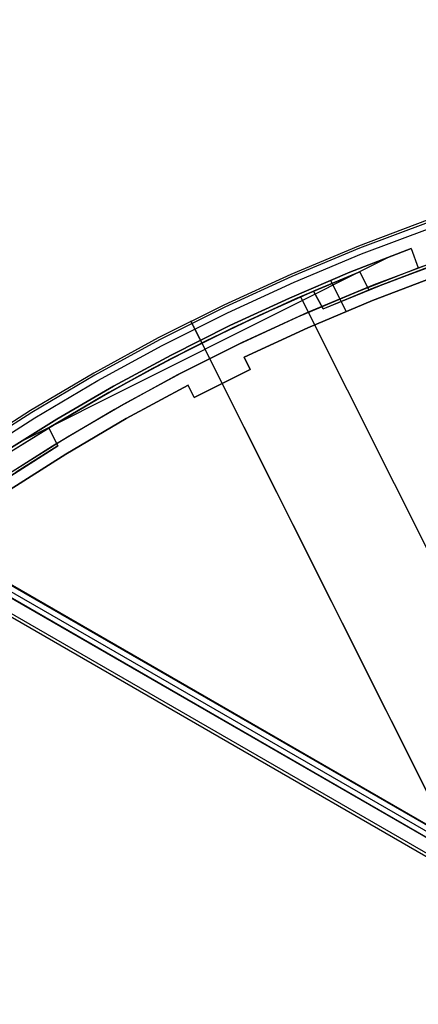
# Model space of a CAD drawing. Header units: millimetres. Extents: x 7986 to 9191, y -11326 to -10283.
# Tile 278 of 312: x 8508 to 8536, y -10578 to -10507. Entities that reach past the tile are written whole.
import ezdxf

# ---------------------------------------------------------------- set-up
doc = ezdxf.new("R2010")
doc.units = ezdxf.units.MM
doc.layers.add('color', color=7, linetype='Continuous')
doc.layers.add('luz', color=7, linetype='Continuous')

msp = doc.modelspace()

# ---------------------------------------------------------------- linework, layer by layer
at = {"color": 7, "true_color": 0xffffff}
for p, q in [((8047.52, -10282.752, 50.324), (8593.116, -10597.752, 50.324)), ((8593.129, -10597.73, 50.099), (8047.533, -10282.73, 50.099)), ((8047.126, -10283.434, 53.734), (8592.722, -10598.434, 53.734)), ((8047.145, -10283.401, 49.125), (8592.741, -10598.401, 49.125)), ((8047.323, -10283.093, 52.029), (8592.919, -10598.093, 52.029)), ((8592.123, -10599.472, 54.484), (8046.527, -10284.472, 54.484)), ((8592.235, -10599.278, 54.509), (8046.639, -10284.278, 54.509))]:
    msp.add_line(p, q, dxfattribs=at)
at = {"layer": 'color', "color": 254, "true_color": 0xcad1ee}
for p, q in [((8536.899, -10521.762, -37.401), (8531.958, -10523.628, -37.401)), ((8536.899, -10521.762, -61.741), (8531.958, -10523.628, -61.741)), ((8536.899, -10521.762, -61.741), (8531.958, -10523.628, -61.741)), ((8536.899, -10521.762, -37.401), (8531.958, -10523.628, -37.401)), ((8536.899, -10521.762, -49.571), (8531.958, -10523.628, -49.571)), ((8536.955, -10521.918, -36.85), (8532.019, -10523.782, -36.85)), ((8532.182, -10524.193, -36.481), (8537.104, -10522.334, -36.481)), ((8532.182, -10524.193, -36.481), (8537.104, -10522.334, -36.481)), ((8531.958, -10523.628, -37.401), (8527.084, -10525.663, -37.401)), ((8531.958, -10523.628, -61.741), (8527.084, -10525.663, -61.741)), ((8531.958, -10523.628, -61.741), (8527.084, -10525.663, -61.741)), ((8531.958, -10523.628, -37.401), (8527.084, -10525.663, -37.401)), ((8531.958, -10523.628, -49.571), (8527.084, -10525.663, -49.571)), ((8532.019, -10523.782, -36.85), (8527.15, -10525.815, -36.85)), ((8536.255, -10525.19, -59.141), (8541.142, -10523.471, -59.141)), ((8534.24, -10524.365, -60.041), (8507.601, -10537.716, -60.041)), ((8527.328, -10526.22, -36.481), (8532.182, -10524.193, -36.481)), ((8527.328, -10526.22, -36.481), (8532.182, -10524.193, -36.481)), ((8535.738, -10523.8, -60.041), (8531.339, -10525.512, -60.041)), ((8531.339, -10525.512, -56.541), (8535.738, -10523.8, -56.541)), ((8535.738, -10523.8, -60.041), (8531.339, -10525.512, -60.041)), ((8531.339, -10525.512, -58.291), (8535.738, -10523.8, -58.291)), ((8531.339, -10525.512, -56.541), (8535.738, -10523.8, -56.541)), ((8535.738, -10523.8, -60.041), (8536.255, -10525.19, -60.041)), ((8535.738, -10523.8, -56.541), (8535.738, -10523.8, -60.041)), ((8535.738, -10523.8, -60.041), (8536.255, -10525.19, -60.041)), ((8535.738, -10523.8, -56.541), (8536.255, -10525.19, -56.541)), ((8535.738, -10523.8, -58.291), (8536.255, -10525.19, -58.291)), ((8535.738, -10523.8, -56.541), (8535.738, -10523.8, -60.041)), ((8535.738, -10523.8, -56.541), (8536.255, -10525.19, -56.541)), ((8535.997, -10524.495, -60.041), (8535.997, -10524.495, -56.541)), ((8531.898, -10526.885, -60.041), (8536.255, -10525.19, -60.041)), ((8531.898, -10526.885, -60.041), (8536.255, -10525.19, -60.041)), ((8537.91, -10524.587, -61.741), (8533.066, -10526.416, -61.741)), ((8537.91, -10524.587, -61.741), (8533.066, -10526.416, -61.741)), ((8536.255, -10525.19, -60.041), (8536.255, -10525.19, -56.541)), ((8536.255, -10525.19, -60.041), (8536.255, -10525.19, -56.541)), ((8527.084, -10525.663, -37.401), (8522.283, -10527.865, -37.401)), ((8527.084, -10525.663, -61.741), (8522.283, -10527.865, -61.741)), ((8527.084, -10525.663, -61.741), (8522.283, -10527.865, -61.741)), ((8527.084, -10525.663, -37.401), (8522.283, -10527.865, -37.401)), ((8527.084, -10525.663, -49.571), (8522.283, -10527.865, -49.571)), ((8527.15, -10525.815, -36.85), (8522.355, -10528.014, -36.85)), ((8531.339, -10525.512, -60.041), (8526.995, -10527.36, -60.041)), ((8526.995, -10527.36, -56.541), (8531.339, -10525.512, -56.541)), ((8531.339, -10525.512, -60.041), (8526.995, -10527.36, -60.041)), ((8526.995, -10527.36, -58.291), (8531.339, -10525.512, -58.291)), ((8526.995, -10527.36, -56.541), (8531.339, -10525.512, -56.541)), ((8537.682, -10525.732, -37.21), (8532.964, -10527.533, -37.21)), ((8537.682, -10525.732, -56.541), (8532.964, -10527.533, -56.541)), ((8532.964, -10527.533, -46.875), (8537.682, -10525.732, -46.875)), ((8537.682, -10525.732, -56.541), (8532.964, -10527.533, -56.541)), ((8537.682, -10525.732, -37.21), (8532.964, -10527.533, -37.21)), ((8522.546, -10528.413, -36.481), (8527.328, -10526.22, -36.481)), ((8522.546, -10528.413, -36.481), (8527.328, -10526.22, -36.481)), ((8533.066, -10526.416, -61.741), (8528.287, -10528.411, -61.741)), ((8533.066, -10526.416, -61.741), (8528.287, -10528.411, -61.741)), ((8531.064, -10528.311, -56.541), (8529.949, -10526.086, -56.541)), ((8527.596, -10528.715, -60.041), (8531.898, -10526.885, -60.041)), ((8527.596, -10528.715, -60.041), (8531.898, -10526.885, -60.041)), ((8522.283, -10527.865, -37.401), (8517.561, -10530.231, -37.401)), ((8522.283, -10527.865, -61.741), (8517.561, -10530.231, -61.741)), ((8522.283, -10527.865, -61.741), (8517.561, -10530.231, -61.741)), ((8522.283, -10527.865, -37.401), (8517.561, -10530.231, -37.401)), ((8522.283, -10527.865, -49.571), (8517.561, -10530.231, -49.571)), ((8522.355, -10528.014, -36.85), (8517.638, -10530.378, -36.85)), ((8526.995, -10527.36, -60.041), (8522.71, -10529.343, -60.041)), ((8522.71, -10529.343, -56.541), (8526.995, -10527.36, -56.541)), ((8526.995, -10527.36, -60.041), (8522.71, -10529.343, -60.041)), ((8522.71, -10529.343, -58.291), (8526.995, -10527.36, -58.291)), ((8522.71, -10529.343, -56.541), (8526.995, -10527.36, -56.541)), ((8532.964, -10527.533, -37.21), (8528.309, -10529.494, -37.21)), ((8532.964, -10527.533, -56.541), (8528.309, -10529.494, -56.541)), ((8528.309, -10529.494, -46.875), (8532.964, -10527.533, -46.875)), ((8532.964, -10527.533, -56.541), (8528.309, -10529.494, -56.541)), ((8532.964, -10527.533, -37.21), (8528.309, -10529.494, -37.21)), ((8517.843, -10530.77, -36.481), (8522.546, -10528.413, -36.481)), ((8517.843, -10530.77, -36.481), (8522.546, -10528.413, -36.481)), ((8523.354, -10530.679, -60.041), (8527.596, -10528.715, -60.041)), ((8523.354, -10530.679, -60.041), (8527.596, -10528.715, -60.041)), ((8528.287, -10528.411, -61.741), (8523.581, -10530.57, -61.741)), ((8528.287, -10528.411, -61.741), (8523.581, -10530.57, -61.741)), ((8522.71, -10529.343, -60.041), (8518.489, -10531.458, -60.041)), ((8518.489, -10531.458, -56.541), (8522.71, -10529.343, -56.541)), ((8522.71, -10529.343, -60.041), (8518.489, -10531.458, -60.041)), ((8518.489, -10531.458, -58.291), (8522.71, -10529.343, -58.291)), ((8518.489, -10531.458, -56.541), (8522.71, -10529.343, -56.541)), ((8519.913, -10529.03, -37.333), (8519.912, -10529.028, -37.367)), ((8519.912, -10529.028, -37.367), (8519.912, -10529.028, -37.401)), ((8521.256, -10531.71, -61.741), (8519.912, -10529.028, -61.741)), ((8519.912, -10529.028, -61.741), (8519.912, -10529.028, -37.401)), ((8519.914, -10529.032, -37.299), (8519.913, -10529.03, -37.333)), ((8519.916, -10529.036, -37.264), (8519.914, -10529.032, -37.299)), ((8519.918, -10529.041, -37.231), (8519.916, -10529.036, -37.264)), ((8519.921, -10529.047, -37.197), (8519.918, -10529.041, -37.231)), ((8519.925, -10529.053, -37.163), (8519.921, -10529.047, -37.197)), ((8519.929, -10529.061, -37.13), (8519.925, -10529.053, -37.163)), ((8519.933, -10529.07, -37.097), (8519.929, -10529.061, -37.13)), ((8519.938, -10529.08, -37.065), (8519.933, -10529.07, -37.097)), ((8519.943, -10529.091, -37.032), (8519.938, -10529.08, -37.065)), ((8519.949, -10529.103, -37.001), (8519.943, -10529.091, -37.032)), ((8519.956, -10529.115, -36.97), (8519.949, -10529.103, -37.001)), ((8519.963, -10529.129, -36.939), (8519.956, -10529.115, -36.97)), ((8519.97, -10529.144, -36.909), (8519.963, -10529.129, -36.939)), ((8519.978, -10529.159, -36.879), (8519.97, -10529.144, -36.909)), ((8519.986, -10529.176, -36.85), (8519.978, -10529.159, -36.879)), ((8519.995, -10529.193, -36.822), (8519.986, -10529.176, -36.85)), ((8520.004, -10529.211, -36.794), (8519.995, -10529.193, -36.822)), ((8520.014, -10529.23, -36.767), (8520.004, -10529.211, -36.794)), ((8520.023, -10529.25, -36.741), (8520.014, -10529.23, -36.767)), ((8520.034, -10529.271, -36.716), (8520.023, -10529.25, -36.741)), ((8520.045, -10529.292, -36.691), (8520.034, -10529.271, -36.716)), ((8520.056, -10529.315, -36.667), (8520.045, -10529.292, -36.691)), ((8520.067, -10529.338, -36.644), (8520.056, -10529.315, -36.667)), ((8520.079, -10529.361, -36.622), (8520.067, -10529.338, -36.644)), ((8520.091, -10529.385, -36.601), (8520.079, -10529.361, -36.622)), ((8520.104, -10529.41, -36.581), (8520.091, -10529.385, -36.601)), ((8520.116, -10529.436, -36.562), (8520.104, -10529.41, -36.581)), ((8520.129, -10529.462, -36.544), (8520.116, -10529.436, -36.562)), ((8520.143, -10529.488, -36.527), (8520.129, -10529.462, -36.544)), ((8520.156, -10529.516, -36.511), (8520.143, -10529.488, -36.527)), ((8520.17, -10529.543, -36.496), (8520.156, -10529.516, -36.511)), ((8520.184, -10529.571, -36.481), (8520.17, -10529.543, -36.496)), ((8554.859, -10598.76, -3.495), (8520.184, -10529.571, -36.481)), ((8528.309, -10529.494, -37.21), (8523.723, -10531.611, -37.21)), ((8528.309, -10529.494, -56.541), (8523.723, -10531.611, -56.541)), ((8523.723, -10531.611, -46.875), (8528.309, -10529.494, -46.875)), ((8528.309, -10529.494, -56.541), (8523.723, -10531.611, -56.541)), ((8528.309, -10529.494, -37.21), (8523.723, -10531.611, -37.21)), ((8517.561, -10530.231, -37.401), (8512.924, -10532.759, -37.401)), ((8517.561, -10530.231, -61.741), (8512.924, -10532.759, -61.741)), ((8517.561, -10530.231, -61.741), (8512.924, -10532.759, -61.741)), ((8517.561, -10530.231, -37.401), (8512.924, -10532.759, -37.401)), ((8517.561, -10530.231, -49.571), (8512.924, -10532.759, -49.571)), ((8517.638, -10530.378, -36.85), (8513.005, -10532.903, -36.85)), ((8513.224, -10533.288, -36.481), (8517.843, -10530.77, -36.481)), ((8513.224, -10533.288, -36.481), (8517.843, -10530.77, -36.481)), ((8523.581, -10530.57, -61.741), (8518.951, -10532.89, -61.741)), ((8523.581, -10530.57, -61.741), (8518.951, -10532.89, -61.741)), ((8519.175, -10532.773, -60.041), (8523.354, -10530.679, -60.041)), ((8519.175, -10532.773, -60.041), (8523.354, -10530.679, -60.041)), ((8521.256, -10531.71, -60.041), (8520.591, -10530.384, -60.041)), ((8520.591, -10530.384, -56.541), (8520.591, -10530.384, -60.041)), ((8518.489, -10531.458, -60.041), (8514.337, -10533.704, -60.041)), ((8514.337, -10533.704, -56.541), (8518.489, -10531.458, -56.541)), ((8518.489, -10531.458, -60.041), (8514.337, -10533.704, -60.041)), ((8514.337, -10533.704, -58.291), (8518.489, -10531.458, -58.291)), ((8514.337, -10533.704, -56.541), (8518.489, -10531.458, -56.541)), ((8521.256, -10531.71, -60.041), (8521.256, -10531.71, -61.741)), ((8523.723, -10531.611, -56.541), (8524.171, -10532.505, -56.541)), ((8523.723, -10531.611, -56.541), (8523.723, -10531.611, -37.21)), ((8523.723, -10531.611, -37.21), (8524.171, -10532.505, -36.784)), ((8524.171, -10532.505, -46.662), (8523.723, -10531.611, -46.662)), ((8523.723, -10531.611, -56.541), (8523.723, -10531.611, -37.21)), ((8523.723, -10531.611, -56.541), (8524.171, -10532.505, -56.541)), ((8523.723, -10531.611, -37.21), (8524.171, -10532.505, -36.784)), ((8523.947, -10532.058, -36.997), (8523.947, -10532.058, -56.541)), ((8512.924, -10532.759, -37.401), (8508.376, -10535.446, -37.401)), ((8512.924, -10532.759, -61.741), (8508.376, -10535.446, -61.741)), ((8512.924, -10532.759, -61.741), (8508.376, -10535.446, -61.741)), ((8512.924, -10532.759, -37.401), (8508.376, -10535.446, -37.401)), ((8512.924, -10532.759, -49.571), (8508.376, -10535.446, -49.571)), ((8513.005, -10532.903, -36.85), (8508.463, -10535.587, -36.85)), ((8518.951, -10532.89, -61.741), (8514.405, -10535.368, -61.741)), ((8518.951, -10532.89, -61.741), (8514.405, -10535.368, -61.741)), ((8515.062, -10534.997, -60.041), (8519.175, -10532.773, -60.041)), ((8515.062, -10534.997, -60.041), (8519.175, -10532.773, -60.041)), ((8524.171, -10532.505, -36.784), (8520.148, -10534.521, -36.784)), ((8524.171, -10532.505, -56.541), (8520.148, -10534.521, -56.541)), ((8520.148, -10534.521, -46.662), (8524.171, -10532.505, -46.662)), ((8524.171, -10532.505, -56.541), (8520.148, -10534.521, -56.541)), ((8524.171, -10532.505, -36.784), (8520.148, -10534.521, -36.784)), ((8524.171, -10532.505, -36.784), (8524.171, -10532.505, -56.541)), ((8524.171, -10532.505, -36.784), (8524.171, -10532.505, -56.541)), ((8508.694, -10535.964, -36.481), (8513.224, -10533.288, -36.481)), ((8508.694, -10535.964, -36.481), (8513.224, -10533.288, -36.481)), ((8514.337, -10533.704, -60.041), (8510.256, -10536.078, -60.041)), ((8510.256, -10536.078, -56.541), (8514.337, -10533.704, -56.541)), ((8514.337, -10533.704, -60.041), (8510.256, -10536.078, -60.041)), ((8510.256, -10536.078, -58.291), (8514.337, -10533.704, -58.291)), ((8510.256, -10536.078, -56.541), (8514.337, -10533.704, -56.541)), ((8519.7, -10533.627, -37.21), (8515.259, -10536.034, -37.21)), ((8519.7, -10533.627, -56.541), (8515.259, -10536.034, -56.541)), ((8515.259, -10536.034, -46.875), (8519.7, -10533.627, -46.875)), ((8519.7, -10533.627, -56.541), (8515.259, -10536.034, -56.541)), ((8519.7, -10533.627, -37.21), (8515.259, -10536.034, -37.21)), ((8520.148, -10534.521, -56.541), (8519.7, -10533.627, -56.541)), ((8519.7, -10533.627, -37.21), (8519.7, -10533.627, -56.541)), ((8520.148, -10534.521, -36.784), (8519.7, -10533.627, -37.21)), ((8520.148, -10534.521, -46.662), (8519.7, -10533.627, -46.662)), ((8519.7, -10533.627, -37.21), (8519.7, -10533.627, -56.541)), ((8520.148, -10534.521, -56.541), (8519.7, -10533.627, -56.541)), ((8520.148, -10534.521, -36.784), (8519.7, -10533.627, -37.21)), ((8522.152, -10533.498, -36.784), (8522.152, -10533.498, -56.541)), ((8561.091, -10611.195, 0.259), (8522.152, -10533.498, -36.784)), ((8519.924, -10534.074, -56.541), (8519.924, -10534.074, -36.997)), ((8511.022, -10537.348, -60.041), (8515.062, -10534.997, -60.041)), ((8511.022, -10537.348, -60.041), (8515.062, -10534.997, -60.041)), ((8520.148, -10534.521, -56.541), (8520.148, -10534.521, -36.784)), ((8520.148, -10534.521, -56.541), (8520.148, -10534.521, -36.784)), ((8508.376, -10535.446, -37.401), (8503.924, -10538.288, -37.401)), ((8508.376, -10535.446, -61.741), (8503.924, -10538.288, -61.741)), ((8508.376, -10535.446, -61.741), (8503.924, -10538.288, -61.741)), ((8508.376, -10535.446, -37.401), (8503.924, -10538.288, -37.401)), ((8508.376, -10535.446, -49.571), (8503.924, -10538.288, -49.571)), ((8508.463, -10535.587, -36.85), (8504.016, -10538.426, -36.85)), ((8514.405, -10535.368, -61.741), (8509.947, -10538.002, -61.741)), ((8514.405, -10535.368, -61.741), (8509.947, -10538.002, -61.741)), ((8504.26, -10538.795, -36.481), (8508.694, -10535.964, -36.481)), ((8504.26, -10538.795, -36.481), (8508.694, -10535.964, -36.481)), ((8510.256, -10536.078, -60.041), (8506.251, -10538.578, -60.041)), ((8506.251, -10538.578, -56.541), (8510.256, -10536.078, -56.541)), ((8510.256, -10536.078, -60.041), (8506.251, -10538.578, -60.041)), ((8506.251, -10538.578, -58.291), (8510.256, -10536.078, -58.291)), ((8506.251, -10538.578, -56.541), (8510.256, -10536.078, -56.541)), ((8515.259, -10536.034, -37.21), (8510.903, -10538.589, -37.21)), ((8515.259, -10536.034, -56.541), (8510.903, -10538.589, -56.541)), ((8510.903, -10538.589, -46.875), (8515.259, -10536.034, -46.875)), ((8515.259, -10536.034, -56.541), (8510.903, -10538.589, -56.541)), ((8515.259, -10536.034, -37.21), (8510.903, -10538.589, -37.21)), ((8507.056, -10539.823, -60.041), (8511.022, -10537.348, -60.041)), ((8507.056, -10539.823, -60.041), (8511.022, -10537.348, -60.041)), ((8509.947, -10538.002, -61.741), (8505.582, -10540.788, -61.741)), ((8509.947, -10538.002, -61.741), (8505.582, -10540.788, -61.741)), ((8510.903, -10538.589, -37.21), (8506.636, -10541.291, -37.21)), ((8510.903, -10538.589, -56.541), (8506.636, -10541.291, -56.541)), ((8506.636, -10541.291, -46.875), (8510.903, -10538.589, -46.875)), ((8510.903, -10538.589, -56.541), (8506.636, -10541.291, -56.541)), ((8510.903, -10538.589, -37.21), (8506.636, -10541.291, -37.21))]:
    msp.add_line(p, q, dxfattribs=at)
at = {"layer": 'luz', "color": 254, "true_color": 0xcad1ee}
for p, q in [((8534.105, -10526.222, -59.991), (8538.861, -10524.462, -59.991)), ((8534.105, -10526.222, -59.241), (8538.861, -10524.462, -59.241)), ((8537.486, -10524.952, -58.491), (8532.691, -10526.78, -58.491)), ((8532.691, -10526.78, -58.491), (8537.486, -10524.952, -58.491)), ((8532.691, -10526.78, -56.991), (8537.429, -10524.973, -56.991)), ((8537.429, -10524.973, -57.741), (8532.691, -10526.78, -57.741)), ((8527.426, -10527.424, -56.991), (8532.039, -10525.48, -56.991)), ((8532.039, -10525.48, -57.741), (8527.426, -10527.424, -57.741)), ((8532.039, -10525.48, -58.491), (8528.729, -10526.857, -58.491)), ((8532.039, -10525.48, -56.991), (8532.691, -10526.78, -56.991)), ((8532.691, -10526.78, -58.491), (8532.039, -10525.48, -58.491)), ((8532.039, -10525.48, -58.491), (8532.039, -10525.48, -56.991)), ((8532.039, -10525.48, -57.741), (8532.691, -10526.78, -57.741)), ((8529.412, -10528.141, -59.991), (8534.105, -10526.222, -59.991)), ((8529.412, -10528.141, -59.241), (8534.105, -10526.222, -59.241)), ((8532.365, -10526.13, -58.491), (8532.365, -10526.13, -56.991)), ((8524.164, -10528.909, -59.991), (8528.729, -10526.857, -59.991)), ((8524.164, -10528.909, -59.241), (8528.729, -10526.857, -59.241)), ((8528.729, -10526.857, -58.491), (8524.813, -10528.606, -58.491)), ((8524.813, -10528.606, -58.491), (8528.729, -10526.857, -58.491)), ((8527.776, -10527.27, -56.991), (8663.249, -10797.278, -56.991)), ((8527.776, -10527.27, -58.491), (8663.249, -10797.278, -58.491)), ((8528.729, -10526.857, -58.491), (8529.412, -10528.141, -58.491)), ((8528.729, -10526.857, -59.991), (8529.412, -10528.141, -59.991)), ((8528.729, -10526.857, -59.991), (8528.729, -10526.857, -58.491)), ((8529.412, -10528.141, -59.241), (8528.729, -10526.857, -59.241)), ((8529.412, -10528.141, -58.491), (8532.691, -10526.78, -58.491)), ((8532.691, -10526.78, -58.491), (8532.691, -10526.78, -56.991)), ((8522.881, -10529.519, -56.991), (8527.426, -10527.424, -56.991)), ((8527.426, -10527.424, -57.741), (8522.881, -10529.519, -57.741)), ((8529.07, -10527.499, -59.991), (8529.07, -10527.499, -58.491)), ((8524.813, -10528.606, -58.491), (8520.949, -10530.466, -58.491)), ((8520.949, -10530.466, -58.491), (8524.813, -10528.606, -58.491)), ((8529.412, -10528.141, -59.991), (8529.412, -10528.141, -58.491)), ((8519.669, -10531.112, -59.991), (8524.164, -10528.909, -59.991)), ((8519.669, -10531.112, -59.241), (8524.164, -10528.909, -59.241)), ((8518.407, -10531.764, -56.991), (8522.881, -10529.519, -56.991)), ((8522.881, -10529.519, -57.741), (8518.407, -10531.764, -57.741)), ((8520.949, -10530.466, -58.491), (8517.139, -10532.434, -58.491)), ((8517.139, -10532.434, -58.491), (8520.949, -10530.466, -58.491)), ((8520.634, -10530.623, -58.491), (8520.634, -10530.623, -56.991)), ((8515.249, -10533.462, -59.991), (8519.669, -10531.112, -59.991)), ((8515.249, -10533.462, -59.241), (8519.669, -10531.112, -59.241)), ((8514.009, -10534.156, -56.991), (8518.407, -10531.764, -56.991)), ((8518.407, -10531.764, -57.741), (8514.009, -10534.156, -57.741)), ((8517.449, -10532.269, -58.491), (8517.449, -10532.269, -59.991)), ((8517.139, -10532.434, -58.491), (8513.386, -10534.51, -58.491)), ((8513.386, -10534.51, -58.491), (8517.139, -10532.434, -58.491)), ((8510.91, -10535.957, -59.991), (8515.249, -10533.462, -59.991)), ((8510.91, -10535.957, -59.241), (8515.249, -10533.462, -59.241)), ((8509.694, -10536.691, -56.991), (8514.009, -10534.156, -56.991)), ((8514.009, -10534.156, -57.741), (8509.694, -10536.691, -57.741)), ((8513.386, -10534.51, -58.491), (8509.694, -10536.691, -58.491)), ((8509.694, -10536.691, -58.491), (8513.386, -10534.51, -58.491)), ((8506.656, -10538.594, -59.991), (8510.91, -10535.957, -59.991)), ((8506.656, -10538.594, -59.241), (8510.91, -10535.957, -59.241)), ((8506.656, -10538.594, -58.491), (8509.694, -10536.691, -58.491)), ((8510.346, -10537.992, -56.991), (8509.694, -10536.691, -56.991)), ((8509.694, -10536.691, -58.491), (8509.694, -10536.691, -56.991)), ((8509.694, -10536.691, -58.491), (8510.346, -10537.992, -58.491)), ((8509.694, -10536.691, -57.741), (8510.346, -10537.992, -57.741)), ((8510.02, -10537.342, -56.991), (8510.02, -10537.342, -58.491)), ((8506.065, -10540.709, -56.991), (8510.346, -10537.992, -56.991)), ((8510.346, -10537.992, -57.741), (8506.065, -10540.709, -57.741)), ((8510.346, -10537.992, -58.491), (8507.339, -10539.879, -58.491)), ((8510.346, -10537.992, -58.491), (8510.346, -10537.992, -56.991))]:
    msp.add_line(p, q, dxfattribs=at)

doc.saveas('drawing.dxf')
